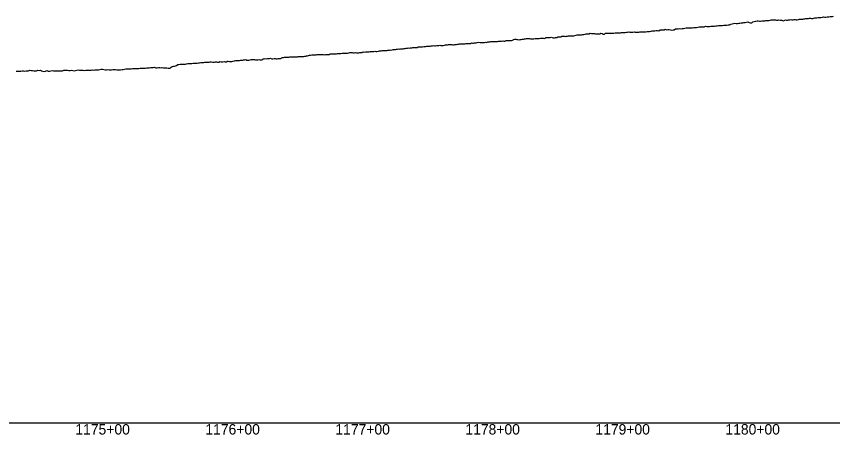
# Model space of a CAD drawing. Extents: x -3793 to 50787, y -1075 to 6138.
# Drawn here: x 4808 to 5436, y 991 to 1313 of the extents above; entities that cross this region are included whole.
import ezdxf

# ---------------------------------------------------------------- set-up
doc = ezdxf.new("R2010")
doc.units = 0
for name, color, linetype in [('RD_DDB_Profile_EX', 7, 'Continuous'), ('RD_DDB_StaTX', 7, 'Continuous'), ('RD_GPK_Profile_Cell', 7, 'Continuous')]:
    doc.layers.add(name, color=color, linetype=linetype)

msp = doc.modelspace()

# ---------------------------------------------------------------- linework, layer by layer
at = {"layer": 'RD_DDB_Profile_EX'}
for points in [[(5372.410396, 1307.80188), (5373.36216, 1307.71572), (5374.300211, 1308.579375), (5375.243976, 1308.72779), (5376.184303, 1309.01676), (5376.488615, 1309.052015), (5377.43135, 1309.24645), (5378.370499, 1309.15988), (5379.296793, 1309.11991), (5380.228938, 1309.08044), (5381.157557, 1309.22692), (5381.521755, 1309.22951), (5382.45383, 1309.333205), (5383.379393, 1309.293825), (5384.301308, 1309.57617), (5385.210554, 1309.44445), (5386.125344, 1309.45084), (5386.560452, 1309.475315), (5387.476365, 1309.800315), (5388.38851, 1309.98791), (5389.296912, 1310.12947), (5390.192689, 1310.08949), (5391.090489, 1309.963655), (5391.602292, 1309.991055), (5392.502426, 1309.81867), (5393.398704, 1309.82527), (5394.291151, 1309.96524), (5395.171049, 1309.793685), (5396.056019, 1309.800295), (5396.644591, 1309.7866), (5397.528896, 1309.398165), (5398.409242, 1309.40533), (5399.284795, 1309.940415), (5400.156007, 1309.859325), (5401.014902, 1309.90852), (5401.69394, 1309.960485), (5402.559546, 1310.095915), (5403.4211, 1310.187885), (5404.278631, 1310.15126), (5405.132167, 1310.15743), (5405.973469, 1310.205795), (5406.744631, 1310.186365), (5407.593018, 1309.986385), (5408.433982, 1310.03434), (5409.270833, 1310.2905), (5410.1036, 1310.628585), (5410.932314, 1310.63314), (5411.812293, 1310.67615), (5412.627801, 1310.59921), (5413.447523, 1310.72655), (5414.263027, 1310.73137), (5415.074347, 1310.979275), (5416.076849, 1311.023295), (5417.064714, 1311.110235), (5417.851788, 1311.264605), (5418.65147, 1311.260085), (5419.447635, 1311.13497), (5420.256311, 1311.04961), (5421.065995, 1311.24284), (5421.885355, 1311.52192), (5422.701717, 1311.558505), (5423.530418, 1311.554725), (5424.527786, 1311.779325), (5425.433874, 1311.95252), (5426.336413, 1311.895205), (5426.82208, 1311.92949), (5427.723956, 1312.01213), (5428.619604, 1312.320655), (5429.52725, 1312.0873), (5430.42881, 1312.12488), (5431.34498, 1312.249035), (5431.808079, 1312.28645), (5432.714357, 1312.369425), (5433.614518, 1312.49773), (5434.526891, 1312.490325), (5435.433298, 1312.61928), (5436.354658, 1312.74437)], [(5275.581846, 1300.35031), (5276.128456, 1300.32588), (5277.017094, 1300.634745), (5277.907374, 1300.63302), (5278.790436, 1300.720035), (5279.686548, 1300.670485), (5280.58355, 1300.624125), (5281.138768, 1300.67515), (5282.01616, 1300.67271), (5282.904537, 1300.71495), (5283.794692, 1300.668455), (5284.677907, 1300.666), (5285.57612, 1300.61501), (5286.473558, 1300.612815), (5287.364438, 1300.789035), (5288.265622, 1300.78701), (5288.816124, 1300.878245), (5289.764783, 1300.922565), (5290.705127, 1300.87186), (5291.924112, 1300.875685), (5292.872189, 1301.014515), (5293.811842, 1301.05838), (5294.762067, 1301.15011), (5295.980454, 1301.317925), (5296.918289, 1301.45624), (5297.866898, 1301.500495), (5298.817034, 1301.5862), (5299.759493, 1301.772545), (5300.971079, 1301.73428), (5301.91054, 1301.68336), (5302.86086, 1302.296835), (5303.81232, 1302.24665), (5304.757083, 1302.285525), (5305.961176, 1302.303835), (5306.912101, 1302.96573), (5307.854637, 1302.439985), (5308.808045, 1302.484635), (5309.762655, 1302.481755), (5310.950659, 1302.265345), (5311.903603, 1302.166705), (5312.857813, 1302.306085), (5313.803765, 1302.34982), (5314.760603, 1303.014185), (5315.952774, 1303.13419), (5316.896827, 1303.22573), (5317.851151, 1303.35938), (5318.809032, 1303.212915), (5319.758803, 1303.257025), (5320.940984, 1303.45151), (5321.897191, 1303.73498), (5322.84516, 1303.7794), (5323.80477, 1303.81859), (5324.766778, 1303.95956), (5325.928219, 1303.96767), (5326.887172, 1303.916765), (5327.847645, 1304.009635), (5328.80005, 1304.24621), (5329.765655, 1304.141675), (5330.924237, 1304.20147), (5331.876354, 1304.342115), (5332.840063, 1304.53158), (5333.805406, 1304.67321), (5334.762875, 1304.621855), (5335.908919, 1304.664075), (5336.864559, 1304.66085), (5337.831984, 1305.044535), (5338.801171, 1305.04207), (5339.762585, 1304.990825), (5340.896998, 1305.00305), (5341.864815, 1305.193655), (5342.823288, 1305.136475), (5343.796937, 1305.133655), (5344.772505, 1305.228095), (5345.740555, 1305.322325), (5346.72011, 1305.46588), (5347.701602, 1305.60972), (5348.795442, 1305.62096), (5349.787676, 1305.6177), (5350.78094, 1305.71342), (5351.814153, 1305.86163), (5352.331633, 1305.867545), (5353.323927, 1305.877365), (5354.313047, 1305.88716), (5355.299009, 1306.24145), (5356.369697, 1306.309295), (5357.356593, 1306.76043), (5358.330677, 1306.873035), (5359.31007, 1307.126045), (5360.286236, 1307.426955), (5361.397183, 1307.292185), (5362.373875, 1307.25208), (5363.337491, 1307.35698), (5364.307619, 1307.51029), (5365.274439, 1307.711345), (5366.426489, 1307.737675), (5367.392271, 1307.93769), (5368.345011, 1308.04086), (5369.30408, 1308.14406), (5370.259767, 1308.43774), (5371.455129, 1308.078425), (5372.410396, 1307.80188)], [(5192.736166, 1295.02289), (5193.571299, 1294.852215), (5194.416057, 1294.765825), (5195.259087, 1294.81011), (5196.074719, 1294.859405), (5196.900736, 1295.106815), (5197.736531, 1295.271495), (5198.573529, 1295.394665), (5199.401693, 1295.438045), (5200.239988, 1295.6031), (5201.090464, 1295.605435), (5201.676847, 1295.60298), (5202.505226, 1295.72523), (5203.326585, 1295.35068), (5204.159095, 1295.34463), (5204.992626, 1295.55021), (5205.819402, 1295.548055), (5206.684445, 1295.596045), (5207.507175, 1295.75834), (5208.331243, 1295.79755), (5209.148517, 1295.58963), (5209.978282, 1295.583515), (5210.807823, 1295.829185), (5211.702087, 1295.89729), (5212.510004, 1295.854125), (5213.327705, 1295.85199), (5214.146832, 1295.80902), (5214.962495, 1296.539255), (5215.786015, 1296.537715), (5216.713376, 1296.545425), (5217.522113, 1296.46309), (5218.324275, 1296.501655), (5219.136156, 1296.621485), (5219.949563, 1296.49846), (5220.761502, 1296.20901), (5221.579613, 1296.20713), (5222.39927, 1296.32738), (5223.343073, 1296.54198), (5224.23763, 1296.94405), (5225.142124, 1296.85117), (5226.041543, 1296.977865), (5226.535684, 1297.005565), (5227.436861, 1297.58743), (5228.338988, 1297.449885), (5229.145686, 1297.47263), (5229.952055, 1297.265745), (5230.768701, 1297.385625), (5231.584871, 1297.500885), (5232.398048, 1297.662135), (5233.221211, 1297.700895), (5234.045992, 1297.698635), (5234.864468, 1297.860605), (5235.692612, 1297.77613), (5236.529974, 1297.81088), (5237.438899, 1297.86814), (5238.330862, 1298.269655), (5239.232946, 1298.44714), (5240.136073, 1298.48983), (5241.031452, 1298.4872), (5241.538311, 1298.51724), (5242.435483, 1298.509955), (5243.335828, 1298.73209), (5244.228337, 1298.864275), (5245.130944, 1299.13189), (5246.034646, 1299.21982), (5246.545001, 1299.242545), (5247.433233, 1299.32969), (5248.331808, 1299.2337), (5249.232609, 1299.72559), (5250.125722, 1299.588645), (5251.028905, 1299.6317), (5251.542744, 1299.621865), (5252.439147, 1299.620035), (5253.327811, 1299.39004), (5254.227908, 1299.34317), (5255.120392, 1299.340845), (5256.023, 1299.293875), (5256.540718, 1299.3067), (5257.436124, 1299.66224), (5258.323842, 1299.65636), (5259.223152, 1299.116405), (5260.123744, 1299.114135), (5261.0169, 1299.69533), (5261.538964, 1299.717255), (5262.43325, 1299.759925), (5263.328884, 1299.757975), (5264.218333, 1299.79663), (5265.118119, 1299.7947), (5266.019267, 1299.703035), (5266.546687, 1299.759225), (5267.430555, 1299.711915), (5268.325009, 1300.155855), (5269.222306, 1300.149735), (5270.112311, 1299.96824), (5271.012635, 1299.92122), (5271.545656, 1299.963785), (5272.437125, 1300.139365), (5273.321185, 1300.35949), (5274.215832, 1300.40191), (5275.115027, 1300.261305), (5275.581846, 1300.35031)], [(5109.388736, 1288.457795), (5110.226278, 1288.37093), (5111.030494, 1288.445445), (5111.868068, 1288.401115), (5112.70662, 1288.77514), (5113.537082, 1288.86072), (5114.37669, 1288.85845), (5115.21728, 1288.814305), (5116.04934, 1288.86607), (5116.872594, 1289.278555), (5117.705361, 1289.31792), (5118.538399, 1289.27852), (5119.36399, 1289.23445), (5120.198877, 1289.356985), (5121.061185, 1289.4172), (5121.911543, 1289.49832), (5122.737652, 1289.49607), (5123.555819, 1289.868755), (5124.383072, 1289.866745), (5125.211388, 1289.905985), (5126.108314, 1289.91138), (5126.917902, 1289.949945), (5127.736967, 1289.988855), (5128.556326, 1290.194995), (5129.368452, 1290.111175), (5130.189821, 1290.10932), (5131.123758, 1290.23739), (5131.933762, 1290.39698), (5132.737101, 1290.35831), (5133.54835, 1290.43709), (5134.360758, 1290.39453), (5135.166433, 1290.392105), (5136.141618, 1290.400905), (5136.944371, 1290.562815), (5137.745585, 1290.720775), (5138.540046, 1290.75865), (5139.343766, 1290.87696), (5140.145448, 1290.958735), (5141.173379, 1291.00256), (5141.955306, 1291.07942), (5142.746626, 1291.077685), (5143.539214, 1290.83877), (5144.323178, 1290.840385), (5145.117135, 1291.154725), (5146.197625, 1291.167665), (5146.976314, 1291.204875), (5147.748491, 1291.202965), (5148.529937, 1291.552065), (5149.310505, 1291.631295), (5150.085745, 1291.551845), (5151.226047, 1291.594325), (5151.991861, 1291.592855), (5152.759076, 1291.629685), (5153.526776, 1291.937225), (5154.287898, 1291.9359), (5155.058034, 1291.819715), (5156.267383, 1291.92549), (5157.018255, 1291.77384), (5157.763562, 1292.22519), (5158.516027, 1292.111345), (5159.269974, 1292.072405), (5160.018158, 1292.296455), (5160.769827, 1292.335195), (5161.526863, 1292.33405), (5162.278466, 1292.48334), (5163.58953, 1292.849315), (5164.463202, 1292.71624), (5165.335426, 1292.58813), (5165.997112, 1292.59751), (5166.855429, 1292.63783), (5167.723525, 1292.721895), (5168.592558, 1292.849385), (5169.452454, 1292.67816), (5170.322496, 1293.152385), (5171.003467, 1293.22129), (5171.866495, 1293.17568), (5172.721817, 1293.302105), (5173.586856, 1293.47219), (5174.451332, 1293.43142), (5175.308887, 1293.38551), (5176.010877, 1293.451275), (5176.869463, 1293.405755), (5177.729061, 1293.40308), (5178.580533, 1293.662565), (5179.44122, 1293.70294), (5180.302922, 1293.657515), (5181.028225, 1293.667745), (5181.873212, 1293.79271), (5182.728448, 1293.70993), (5183.583231, 1293.70741), (5184.430635, 1294.088465), (5185.287603, 1294.043485), (5186.038183, 1294.105115), (5186.888056, 1294.1076), (5187.727829, 1294.231725), (5188.577305, 1294.229285), (5189.427882, 1294.35403), (5190.268494, 1295.033955), (5191.052555, 1295.068995), (5191.893787, 1295.06697), (5192.736166, 1295.02289)], [(5026.012527, 1281.774825), (5026.725808, 1281.844945), (5027.440973, 1281.81042), (5028.154731, 1281.775965), (5028.860133, 1281.919135), (5029.571199, 1282.09771), (5030.280869, 1282.204975), (5030.99572, 1282.41731), (5031.697483, 1282.38227), (5033.245069, 1282.79432), (5034.095121, 1282.96576), (5034.944303, 1283.137025), (5035.723208, 1283.2003), (5036.567561, 1283.202135), (5037.402564, 1283.161665), (5038.245194, 1283.205525), (5039.088417, 1283.41381), (5039.930157, 1283.331515), (5040.74756, 1283.332965), (5041.575505, 1283.292805), (5042.411047, 1283.461095), (5043.245664, 1283.296355), (5044.071131, 1283.38103), (5044.903977, 1283.2165), (5045.767491, 1283.28076), (5046.593053, 1283.319975), (5047.419938, 1283.40432), (5048.237657, 1283.44711), (5049.062714, 1283.94281), (5049.88682, 1283.944395), (5050.795726, 1283.98998), (5051.613189, 1283.86957), (5052.421481, 1283.871065), (5053.237661, 1283.950685), (5054.053245, 1283.9524), (5054.867849, 1284.076075), (5055.826215, 1284.12543), (5056.625233, 1284.1671), (5057.431485, 1284.24915), (5058.236723, 1284.331095), (5059.040949, 1284.33271), (5059.838961, 1284.37097), (5060.851141, 1284.484705), (5061.647146, 1284.40731), (5062.442102, 1284.29042), (5063.490569, 1284.60684), (5064.283897, 1284.88567), (5065.071533, 1284.804595), (5066.136421, 1284.84983), (5066.919308, 1284.6917), (5067.703299, 1284.650705), (5068.488397, 1284.883685), (5069.264824, 1284.572145), (5070.051115, 1284.53103), (5071.164369, 1284.60867), (5071.936914, 1284.837995), (5072.702857, 1284.83571), (5073.47779, 1284.79508), (5074.251722, 1285.29904), (5075.020317, 1285.258505), (5076.187397, 1285.34534), (5076.948416, 1285.381485), (5077.710639, 1285.417685), (5078.465482, 1285.533235), (5079.229006, 1285.53152), (5079.993741, 1285.567875), (5081.221807, 1285.622415), (5081.962103, 1285.62035), (5082.71135, 1285.805525), (5083.460794, 1285.8445), (5084.203988, 1285.805255), (5084.955865, 1285.80361), (5086.252862, 1285.92793), (5086.985896, 1286.072495), (5087.720254, 1286.18067), (5088.44757, 1286.218705), (5089.183357, 1286.36369), (5089.920474, 1286.398855), (5091.296768, 1286.484845), (5092.005311, 1286.41139), (5092.722637, 1286.481265), (5093.440222, 1286.76909), (5094.151958, 1286.767495), (5094.872183, 1286.80195), (5095.59381, 1286.83647), (5096.31014, 1286.834945), (5097.695175, 1287.161895), (5098.548616, 1287.121845), (5099.40276, 1287.119285), (5100.249423, 1287.371915), (5101.00503, 1287.404635), (5101.852866, 1287.656065), (5102.70161, 1287.56899), (5103.542114, 1287.782655), (5104.391837, 1287.78034), (5105.242471, 1287.8204), (5106.021489, 1287.915955), (5106.864383, 1287.913395), (5107.699759, 1288.289405), (5108.543883, 1288.24964), (5109.388736, 1288.457795)], [(4942.820837, 1276.529775), (4943.703352, 1276.66757), (4944.572659, 1276.804395), (4945.202277, 1276.81601), (4946.078839, 1276.734285), (4946.950449, 1276.739555), (4947.817149, 1276.87423), (4948.678981, 1277.05117), (4949.527672, 1277.141105), (4950.380031, 1277.18797), (4951.227641, 1277.234575), (4952.070542, 1277.28092), (4952.846516, 1277.450765), (4953.757876, 1277.457285), (4954.675689, 1277.464125), (4955.099319, 1277.501695), (4956.018099, 1277.600365), (4956.934043, 1277.74429), (4957.847164, 1277.61485), (4958.748465, 1277.485435), (4959.656064, 1277.49283), (4960.132007, 1277.52706), (4961.040144, 1277.715285), (4961.61058, 1277.67387), (4962.514221, 1277.5915), (4963.407033, 1277.593675), (4964.305982, 1277.870755), (4965.204961, 1277.783425), (4965.727743, 1277.773465), (4966.623901, 1277.775865), (4967.519057, 1277.91676), (4968.40341, 1277.785105), (4969.293749, 1277.747825), (4970.184108, 1278.150205), (4970.750984, 1278.183295), (4971.63803, 1278.097255), (4972.515211, 1278.0599), (4973.399311, 1278.10636), (4974.28039, 1278.157445), (4975.16148, 1278.46763), (4975.775847, 1278.49075), (4976.653062, 1278.66772), (4977.520493, 1278.848225), (4978.39468, 1278.85023), (4979.265774, 1278.856265), (4980.136868, 1278.988715), (4980.802532, 1279.004625), (4981.661465, 1279.053355), (4982.525989, 1279.27068), (4983.389452, 1279.31553), (4984.249746, 1279.449775), (4985.101654, 1279.064655), (4985.82256, 1279.089615), (4986.678812, 1278.96805), (4987.531727, 1279.395105), (4988.383551, 1279.43937), (4989.232126, 1279.48708), (4990.072427, 1279.48855), (4990.853752, 1279.529345), (4991.697468, 1279.241675), (4992.537739, 1279.24372), (4993.376887, 1279.32944), (4994.204493, 1279.58567), (4995.040366, 1279.378825), (4995.887616, 1279.3747), (4996.717619, 1279.339255), (4997.544064, 1280.000005), (4998.368248, 1280.08661), (4999.183156, 1280.169935), (5000.005074, 1280.130245), (5000.924543, 1280.23935), (5001.739483, 1280.28492), (5002.550747, 1280.36742), (5003.351689, 1280.533335), (5004.159475, 1280.09147), (5004.966079, 1280.133545), (5005.965009, 1280.18828), (5006.763326, 1280.23363), (5007.549897, 1280.156045), (5008.342153, 1280.16184), (5009.13309, 1280.32161), (5009.92281, 1280.323405), (5011.009592, 1280.417965), (5011.789469, 1280.849615), (5012.557659, 1281.00567), (5013.331296, 1281.126005), (5014.103562, 1281.204515), (5014.870908, 1281.285535), (5016.061753, 1281.26791), (5016.666425, 1281.30559), (5017.414882, 1281.30661), (5018.169723, 1281.64645), (5018.925492, 1281.64553), (5019.679042, 1281.60881), (5020.959498, 1281.686705), (5021.690271, 1281.687655), (5022.427297, 1281.57866), (5023.162969, 1281.65321), (5023.89729, 1281.654355), (5024.623196, 1281.728545), (5026.012527, 1281.774825)], [(4848.198379, 1270.973725), (4849.201403, 1271.01743), (4850.193919, 1271.201025), (4851.196944, 1270.967195), (4852.199488, 1270.895625), (4853.192445, 1270.98934), (4854.194991, 1271.311585), (4855.198053, 1271.56672), (4856.200598, 1271.38388), (4857.193555, 1271.420025), (4858.196578, 1271.41747), (4859.199124, 1271.345985), (4860.19208, 1271.188745), (4861.194665, 1271.27931), (4862.197688, 1271.347195), (4863.199484, 1271.25656), (4864.19319, 1271.33911), (4865.195737, 1271.38741), (4866.198004, 1271.573805), (4867.191753, 1271.428885), (4868.194301, 1271.523575), (4869.197322, 1271.58241), (4870.199118, 1271.51068), (4871.025654, 1271.542095), (4872.019548, 1271.898235), (4873.021168, 1272.170905), (4874.024327, 1271.974415), (4875.026711, 1271.7878), (4876.019779, 1271.565255), (4877.022163, 1271.652115), (4878.025384, 1271.707715), (4879.024337, 1271.681325), (4880.027564, 1271.640675), (4881.029121, 1271.642015), (4881.957484, 1271.73671), (4883.025222, 1271.805655), (4884.027698, 1271.868885), (4885.030013, 1271.658885), (4886.03323, 1271.703645), (4887.025445, 1271.650785), (4887.954652, 1271.699365), (4889.030908, 1271.8364), (4890.024023, 1271.89074), (4891.026341, 1272.16666), (4892.029556, 1272.247685), (4893.031077, 1272.33767), (4894.02492, 1272.382025), (4895.027241, 1272.415405), (4896.02972, 1272.42438), (4897.022676, 1272.48985), (4897.953263, 1272.58477), (4899.027423, 1272.560575), (4900.030627, 1272.61274), (4901.024466, 1272.61458), (4902.026066, 1272.693975), (4902.956445, 1272.74253), (4904.02216, 1272.91794), (4905.024639, 1272.97379), (4906.026976, 1272.978185), (4907.030177, 1272.966155), (4908.022351, 1273.012745), (4909.025551, 1273.018555), (4910.02789, 1273.11542), (4911.020992, 1273.257), (4912.023332, 1273.25737), (4912.955049, 1273.446035), (4914.028097, 1273.535325), (4915.021907, 1273.21928), (4916.02425, 1273.165965), (4917.026733, 1273.289945), (4918.029022, 1273.268455), (4919.022826, 1273.2173), (4920.024469, 1273.2605), (4921.027657, 1273.17729), (4922.020615, 1273.1407), (4922.953639, 1273.19053), (4923.387127, 1273.07055), (4924.39338, 1272.73231), (4925.429232, 1272.819535), (4925.961958, 1272.953995), (4926.424526, 1273.006145), (4926.939832, 1273.50024), (4927.553275, 1274.057465), (4928.505838, 1274.411455), (4929.37984, 1274.455895), (4930.055867, 1274.779485), (4930.977586, 1274.973435), (4931.904373, 1275.62733), (4932.826698, 1275.681015), (4933.744591, 1275.871895), (4934.658086, 1275.833325), (4935.102532, 1275.86055), (4936.008043, 1275.86801), (4936.918322, 1276.011455), (4937.823994, 1276.01889), (4938.725095, 1276.116245), (4939.612938, 1276.34739), (4940.144835, 1276.33457), (4941.041617, 1276.385185), (4941.933605, 1276.479815), (4942.820837, 1276.529775)], [(4807.49199, 1270.504995), (4808.494812, 1270.54275), (4809.496898, 1270.58807), (4810.202426, 1270.67363), (4811.196181, 1270.635585), (4812.198746, 1270.69571), (4813.20108, 1270.68572), (4814.203692, 1270.64234), (4815.197451, 1270.828405), (4816.200015, 1270.870175), (4817.203101, 1270.91358), (4818.195593, 1271.37585), (4819.19868, 1271.10609), (4820.201766, 1270.968145), (4821.202861, 1270.82503), (4822.196584, 1270.775695), (4823.199114, 1270.81727), (4824.201389, 1271.195315), (4825.194611, 1271.15584), (4826.197647, 1271.398905), (4827.199469, 1270.91326), (4828.202497, 1270.54402), (4829.196221, 1270.37899), (4830.198752, 1270.42364), (4831.201025, 1271.021925), (4832.194291, 1270.64721), (4833.197326, 1270.602015), (4834.199106, 1270.747), (4835.202133, 1271.09802), (4836.195356, 1270.726365), (4837.197634, 1270.681435), (4838.200215, 1270.815175), (4839.193929, 1270.731185), (4840.1962, 1270.70526), (4841.198743, 1270.75708), (4842.201768, 1270.851165), (4843.194995, 1270.899035), (4844.197309, 1271.22446), (4845.199852, 1271.195265), (4846.193567, 1271.29278), (4847.195354, 1271.287275), (4848.198379, 1270.973725)]]:
    msp.add_lwpolyline(points, dxfattribs=at)
at = {"layer": 'RD_GPK_Profile_Cell'}
msp.add_line((1000, 1000), (46600, 1000), dxfattribs=at)

# ---------------------------------------------------------------- texts
at = {"layer": 'RD_DDB_StaTX'}
for s, p in [('1175+00', (4853.125471, 991)), ('1176+00', (4953.125471, 991)), ('1177+00', (5053.125471, 991)), ('1178+00', (5153.125471, 991)), ('1179+00', (5253.125471, 991)), ('1180+00', (5353.125471, 991))]:
    msp.add_text(s, height=8, dxfattribs=at).set_placement(p)

doc.saveas('drawing.dxf')
